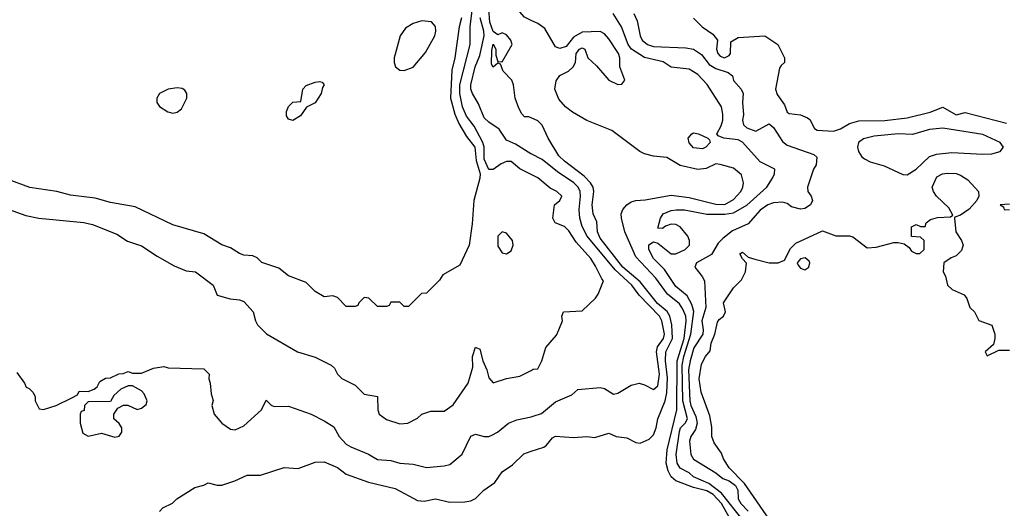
# Model space of a CAD drawing. Header units: inches. Extents: x 1793402 to 1900366, y 320852 to 470679.
# Tile 504 of 604: x 1867702 to 1872126, y 392348 to 394542. Entities that reach past the tile are written whole.
import ezdxf

# ---------------------------------------------------------------- set-up
doc = ezdxf.new("R2010")
doc.units = ezdxf.units.IN
doc.header["$MEASUREMENT"] = 0
doc.layers.add('B8369', color=7, linetype='Continuous')
doc.layers.add('B8379', color=7, linetype='Continuous')

msp = doc.modelspace()

# ---------------------------------------------------------------- linework, layer by layer
at = {"layer": 'B8369', "color": 4}
for points, elevation in [([(1870000, 394538.9), (1869970, 394553), (1869938, 394590), (1869928.2, 394610), (1869918, 394650), (1869925.4, 394714.6), (1869950, 394772), (1869968.9, 394791.1), (1869968.9, 394808.9), (1869980.9, 394850), (1870000, 394888.3)], 216), ([(1870000, 393847), (1869950, 393872), (1869910, 393904.5), (1869890, 393905.1), (1869865.5, 393894.5), (1869830, 393869.2), (1869810, 393869), (1869790, 393915.3), (1869789.8, 393970), (1869783.9, 393990), (1869744.4, 394064.4), (1869710, 394109.4), (1869692.4, 394150), (1869680.3, 394210), (1869680.3, 394250), (1869726.6, 394430), (1869726.9, 394510), (1869745.3, 394670)], 232), ([(1870000, 394101.5), (1869990, 394106), (1869970, 394106), (1869959, 394119), (1869944.8, 394144.8), (1869929, 394190), (1869921.6, 394250), (1869913.6, 394270), (1869874, 394310), (1869862, 394342), (1869850, 394346), (1869830, 394328), (1869822.7, 394342.7), (1869823.7, 394403.7), (1869830, 394432), (1869841, 394410), (1869842, 394382), (1869850, 394354), (1869870, 394352), (1869915.1, 394430), (1869909.3, 394450), (1869890, 394474.5), (1869870, 394482.9), (1869850, 394474.5), (1869830, 394489.2), (1869815.3, 394530), (1869809.8, 394590)], 224), ([(1869687.7, 394550), (1869676.4, 394510), (1869656.9, 394370), (1869644.2, 394315.8), (1869638.7, 394190), (1869657.8, 394117.8), (1869675.3, 394075.3), (1869710, 394018), (1869747.8, 393970), (1869753.2, 393910), (1869770.8, 393849.2), (1869769.8, 393830), (1869743, 393730), (1869734.8, 393625.2), (1869721.2, 393530), (1869680.4, 393439.6), (1869603.1, 393396.9), (1869588.4, 393371.6), (1869530, 393314), (1869507.3, 393312.7), (1869450, 393254), (1869430, 393254), (1869410, 393274), (1869370, 393274), (1869362, 393258), (1869350, 393254), (1869310, 393254), (1869271.6, 393291.6), (1869250, 393294), (1869226, 393270), (1869222, 393258), (1869210, 393254), (1869170, 393254), (1869130, 393294), (1869110, 393302), (1869070, 393298), (1869030, 393322), (1868990, 393362), (1868910, 393392), (1868866.4, 393426.4), (1868791.1, 393451.1), (1868770, 393472), (1868750, 393482), (1868710, 393484.7), (1868690, 393491.3), (1868650, 393518), (1868610, 393531.3), (1868530, 393581), (1868390, 393621), (1868221.4, 393701.4), (1868110, 393720.5), (1868041.1, 393741.1), (1867930, 393753.4), (1867869.3, 393770.7), (1867748.1, 393788.1), (1867650, 393824)], 236), ([(1870000, 393939.1), (1869999.4, 393939.4), (1869930, 393982.9), (1869890, 394001.2), (1869857.2, 394050), (1869810, 394081.2), (1869790, 394101.2), (1869763.8, 394163.8), (1869737.6, 394210), (1869729.7, 394230), (1869729.7, 394250), (1869748.3, 394330), (1869770, 394381), (1869789.8, 394470), (1869788.4, 394490), (1869771.9, 394550)], 228), ([(1867650, 393690.8), (1867730, 393662.8), (1867789.1, 393650.9), (1867990, 393630.7), (1868030, 393622.8), (1868139.1, 393579.1), (1868187.5, 393547.5), (1868250, 393526), (1868319.8, 393479.8), (1868396.8, 393436.8), (1868450, 393414.8), (1868492, 393410), (1868571.3, 393350), (1868590, 393304.7), (1868648.2, 393288.2), (1868690, 393284), (1868710, 393276), (1868751.3, 393230), (1868762, 393190), (1868771.6, 393171.6), (1868811.6, 393131.6), (1868951.1, 393051.1), (1869030, 393026), (1869102, 392990), (1869116.8, 392976.8), (1869131, 392950), (1869150, 392931), (1869210, 392901), (1869250, 392861), (1869310.6, 392850.6), (1869311, 392790), (1869318, 392770), (1869350, 392746), (1869410, 392726.8), (1869446, 392730), (1869490, 392752), (1869509.3, 392770.7), (1869550, 392784.7), (1869610, 392784.7), (1869650, 392812), (1869717, 392910), (1869738, 392982), (1869737.2, 393030), (1869750, 393071.3), (1869770, 393062), (1869782.8, 393010), (1869801, 392970), (1869810, 392934), (1869830, 392912), (1869890, 392931.3), (1869950, 392942), (1870000, 392967)], 232), ([(1867690, 392958), (1867724.7, 392910), (1867731.3, 392891.3), (1867745.4, 392885.4), (1867762, 392870), (1867772, 392850), (1867772, 392830), (1867790, 392794), (1867810, 392792), (1867866, 392810), (1867936.4, 392843.6), (1867962, 392858), (1867970, 392874), (1868010, 392872), (1868036.4, 392883.6), (1868050, 392894), (1868063.1, 392916.9), (1868087.3, 392932.7), (1868110, 392934), (1868148.4, 392951.6), (1868167.3, 392952.7), (1868190, 392962), (1868210, 392954), (1868250, 392954), (1868303.1, 392976.9), (1868350, 392984.7), (1868370, 392978), (1868530, 392974), (1868554, 392950), (1868552, 392930), (1868558, 392910), (1868562, 392862), (1868572, 392832), (1868566, 392810), (1868576, 392770), (1868611, 392730), (1868650, 392704), (1868670, 392700.7), (1868710, 392718.8), (1868789.2, 392790), (1868810, 392834), (1868831.6, 392811.6), (1868845.4, 392805.4), (1868910, 392806), (1869012, 392770), (1869070, 392741), (1869113.4, 392713.4), (1869137.3, 392670), (1869170, 392636.3), (1869190, 392623.8), (1869270, 392590.8), (1869310, 392567.3), (1869370, 392562.8), (1869410, 392551), (1869470, 392546), (1869530, 392531.3), (1869610, 392538.8), (1869634.8, 392545.2), (1869690, 392591.3), (1869730, 392671.3), (1869750, 392681), (1869790, 392670.7), (1869810, 392670.7), (1869824.1, 392675.9), (1869848.7, 392690), (1869898, 392730), (1869935.5, 392744.5), (1870000, 392758.8)], 228), ([(1868330, 392334), (1868346, 392350), (1868388.9, 392371.1), (1868408, 392390), (1868490, 392441), (1868530, 392451.3), (1868550, 392462), (1868590, 392451.3), (1868610, 392451.3), (1868669.1, 392470.9), (1868724, 392496), (1868784, 392496), (1868890, 392531.3), (1868952.9, 392527.1), (1869030, 392554.8), (1869070, 392557.3), (1869130, 392530.8), (1869170, 392500.7), (1869270, 392464.9), (1869390, 392437.1), (1869490, 392382.8), (1869520.2, 392379.8), (1869570, 392390.7), (1869635.3, 392375.3), (1869703.1, 392376.9), (1869730, 392382), (1869750, 392392), (1869788, 392430), (1869836.5, 392463.5), (1869870, 392511.3), (1869916.6, 392543.4), (1869967, 392593), (1870000, 392603.8)], 224)]:
    msp.add_lwpolyline(points, dxfattribs=dict(at, elevation=elevation))
for points, elevation in [([(1869510, 394536.9), (1869470, 394524.7), (1869435.8, 394504.2), (1869412.4, 394470), (1869385.5, 394370), (1869384.9, 394350), (1869390.6, 394330.6), (1869410, 394314.8), (1869430, 394313.4), (1869470, 394328), (1869525.9, 394394.1), (1869567.8, 394470), (1869572.6, 394490), (1869571.1, 394511.1), (1869552.7, 394532.7)], 244), ([(1868930, 394089.4), (1868910, 394095.3), (1868901.2, 394110), (1868900.9, 394130), (1868910, 394152), (1868930, 394171.3), (1868966, 394174), (1868974, 394230), (1868990, 394246), (1869030, 394261), (1869050, 394264.7), (1869062, 394262), (1869071, 394250), (1869062.8, 394237.2), (1869057.3, 394210), (1869030, 394168.7), (1868991.3, 394148.7), (1868964.7, 394110)], 236), ([(1868410, 394236), (1868370, 394229.2), (1868331.3, 394210), (1868318, 394190), (1868318, 394170), (1868330, 394152), (1868367.5, 394127.5), (1868390, 394122.8), (1868410, 394126.8), (1868430, 394141), (1868452.7, 394190), (1868454, 394210), (1868444.7, 394224.7), (1868432.5, 394232.5)], 244), ([(1869870, 393589), (1869850.7, 393569.3), (1869850, 393524.7), (1869870, 393494.8), (1869890, 393490.8), (1869910, 393504.7), (1869919.3, 393530), (1869916, 393550), (1869890, 393584)], 236), ([(1868210, 392898), (1868190, 392898), (1868156.9, 392883.1), (1868125.4, 392854.6), (1868110, 392828), (1868010, 392826), (1867994, 392810), (1867992.7, 392787.3), (1867978, 392782), (1867974, 392770), (1867974, 392730), (1867985.4, 392685.4), (1868010, 392672), (1868070, 392684.7), (1868130, 392666.8), (1868150, 392672), (1868162, 392690), (1868162, 392710), (1868150, 392728), (1868126, 392750), (1868126, 392770), (1868143.1, 392796.9), (1868168.4, 392811.6), (1868188.4, 392811.6), (1868230, 392791.3), (1868250, 392798), (1868270, 392814), (1868275.3, 392830), (1868262, 392862), (1868250, 392875.3)], 228)]:
    msp.add_lwpolyline(points, close=True, dxfattribs=dict(at, elevation=elevation))
at = {"layer": 'B8379', "color": 4}
for points, elevation in [([(1870952.5, 392292.5), (1870856.2, 392416.2), (1870798.9, 392458.9), (1870730, 392489.7), (1870710, 392506.6), (1870670, 392528.3), (1870656, 392550), (1870651.9, 392590), (1870666.6, 392693.4), (1870671.5, 392710), (1870692.3, 392730), (1870703.6, 392750), (1870681.3, 392830), (1870679.6, 392990), (1870686.5, 393030), (1870718, 393130), (1870730.9, 393230.9), (1870722.9, 393262.9), (1870701.5, 393301.5), (1870650, 393344.5), (1870600.1, 393420.1), (1870550, 393469.4), (1870529.4, 393510.6), (1870529.5, 393530.5), (1870550, 393544.7), (1870570, 393538.8), (1870630, 393490.7), (1870650, 393490.5), (1870692.7, 393510), (1870712, 393530), (1870711.5, 393550), (1870704.2, 393570), (1870670, 393612), (1870650, 393622), (1870630, 393623.7), (1870604.5, 393615.5), (1870590, 393604), (1870570, 393606), (1870581.2, 393650), (1870594, 393670), (1870630, 393684.9), (1870652.1, 393687.9), (1870690, 393688.2), (1870790, 393668.9), (1870871, 393669), (1870910, 393674.6), (1870970, 393708.5), (1871059.3, 393790), (1871085.2, 393830), (1871094, 393850), (1871095.3, 393870), (1871030, 393903.7), (1870950, 393991.8), (1870930, 394002), (1870866, 394010), (1870840.2, 394020.2), (1870835.3, 394030), (1870854, 394066), (1870860.9, 394090), (1870862, 394118), (1870855.1, 394150), (1870791, 394251), (1870750, 394295.1), (1870710, 394319.3), (1870630, 394329.2), (1870593, 394353), (1870510, 394371.5), (1870451.8, 394410), (1870436.3, 394430), (1870405.6, 394510), (1870369.6, 394570)], 212), ([(1870462, 394570), (1870476.2, 394536.2), (1870490, 394469), (1870499.5, 394450), (1870522.7, 394430), (1870550, 394422), (1870695.3, 394415.3), (1870730, 394409.6), (1870765.6, 394385.6), (1870800.1, 394340.1), (1870830, 394322.4), (1870885.4, 394305.4), (1870905.2, 394290), (1870910, 394268.7), (1870944, 394230), (1870953.2, 394210), (1870949.3, 394170), (1870954.2, 394114.2), (1870949.6, 394090), (1870955.1, 394070), (1870970, 394057), (1871010, 394042), (1871070, 394073.6), (1871090, 394058), (1871130, 393995.3), (1871150, 393979), (1871270, 393937.2), (1871284, 393924), (1871281.2, 393890), (1871269.2, 393870), (1871242, 393790), (1871244, 393770), (1871259, 393750), (1871264, 393730), (1871255.3, 393710), (1871230, 393694.8), (1871210, 393690.8), (1871170, 393701), (1871150, 393716), (1871130, 393722.8), (1871090, 393719.3), (1871064, 393710), (1871030, 393687.3), (1870974.8, 393625.2), (1870905.8, 393594.2), (1870861, 393559), (1870841, 393539), (1870810, 393487.7), (1870744, 393450), (1870735.3, 393430), (1870769.5, 393389.5), (1870779.3, 393370), (1870785.7, 393250), (1870767.3, 393190), (1870773.3, 393150), (1870771.5, 393130), (1870731.9, 393068.1), (1870714.2, 393010), (1870707.5, 392970), (1870714, 392830), (1870718.4, 392810), (1870740.8, 392760.8), (1870745.6, 392730), (1870738.2, 392701.8), (1870718, 392670), (1870712.3, 392650), (1870717.2, 392590), (1870730, 392569.3), (1870830, 392507), (1870861.5, 392481.5), (1870890, 392470.9), (1870918, 392450), (1870928.5, 392430), (1870931, 392390), (1870942.6, 392370), (1870975.4, 392335.4)], 208), ([(1870904, 392284), (1870855.9, 392370), (1870817.6, 392410), (1870790, 392426.8), (1870730, 392441), (1870650, 392471.5), (1870629.8, 392489.8), (1870615.8, 392515.8), (1870607.3, 392550), (1870611.9, 392610), (1870654.6, 392790), (1870656.9, 393010), (1870687.5, 393110), (1870697.3, 393190), (1870695.7, 393210), (1870682.3, 393242.3), (1870666.2, 393266.2), (1870612.6, 393310), (1870561.1, 393381.1), (1870470, 393477), (1870421.3, 393590), (1870406.6, 393650), (1870405.1, 393670), (1870411.8, 393690), (1870429.6, 393710), (1870450, 393723.7), (1870470, 393730.3), (1870512.5, 393732.5), (1870630, 393753.7), (1870710, 393743.6), (1870830, 393713.1), (1870870, 393711.8), (1870910, 393734.4), (1870942, 393770), (1870952, 393790), (1870954.5, 393810), (1870944.8, 393844.8), (1870910, 393875.1), (1870850, 393892), (1870830, 393894), (1870786.3, 393873.7), (1870750, 393869.7), (1870670, 393887.6), (1870610, 393922.9), (1870550, 393929.6), (1870510, 393939.6), (1870489.3, 393950), (1870363.6, 394043.6), (1870250, 394089.7), (1870186.3, 394126.3), (1870154.5, 394150), (1870124.6, 394184.6), (1870106.3, 394230), (1870113.3, 394266.7), (1870130, 394291), (1870168, 394310), (1870188.7, 394330), (1870199, 394350), (1870202, 394390), (1870218, 394410), (1870230, 394416), (1870242, 394410), (1870254.8, 394370), (1870294.6, 394334.6), (1870350, 394271), (1870390, 394251.3), (1870408.4, 394251.6), (1870422, 394270), (1870399.3, 394330), (1870399.5, 394370), (1870393.6, 394390), (1870350, 394456), (1870330, 394479), (1870310, 394489.2), (1870230, 394486), (1870190, 394463.7), (1870158, 394422), (1870130, 394412), (1870110, 394419.5), (1870061.7, 394501.7), (1870030, 394524.8), (1870000, 394538.9)], 216), ([(1870730, 394549.2), (1870769, 394510), (1870817.2, 394477.2), (1870838, 394450), (1870833.2, 394410), (1870839.5, 394390), (1870850, 394378), (1870868.7, 394370), (1870890, 394381.2), (1870896.3, 394390), (1870898, 394442), (1870930, 394462), (1871050, 394468.7), (1871108, 394430), (1871138, 394370), (1871138, 394350), (1871123.1, 394336.9), (1871116.4, 394323.6), (1871099, 394230), (1871105.6, 394205.6), (1871139, 394159), (1871150, 394126), (1871160.2, 394120.2), (1871210, 394115.1), (1871241.6, 394101.6), (1871253.1, 394093.1), (1871274, 394054), (1871286.2, 394046.2), (1871358.8, 394041.2), (1871390, 394052), (1871430, 394076.2), (1871472.1, 394087.9), (1871590, 394089.7), (1871690, 394101.6), (1871793.7, 394126.3), (1871850, 394149.2), (1871910, 394114), (1871950, 394125.2), (1872136.6, 394076.6)], 204), ([(1870000, 392603.8), (1870057.5, 392622.5), (1870070, 392631.3), (1870096, 392664), (1870110, 392671.3), (1870190, 392666), (1870250, 392670.8), (1870286.4, 392666.4), (1870350, 392686), (1870382, 392670), (1870430, 392664), (1870470, 392644), (1870490, 392641), (1870530, 392658.8), (1870550, 392677.3), (1870562.4, 392710), (1870569.6, 392750), (1870602.2, 392830), (1870610, 392866), (1870613.3, 392933.3), (1870604.2, 393010), (1870605.3, 393050), (1870635, 393110), (1870632.1, 393172.1), (1870624.1, 393210), (1870611.5, 393231.5), (1870568.2, 393268.2), (1870490, 393364.4), (1870411.9, 393430), (1870310, 393560.7), (1870299.2, 393590), (1870294.8, 393634.8), (1870279.7, 393670), (1870274.3, 393710), (1870281.3, 393770), (1870278.7, 393790), (1870267.8, 393810), (1870239.3, 393839.3), (1870150, 393906), (1870125.1, 393930), (1870077, 394010), (1870050, 394068.7), (1870030, 394088), (1870000, 394101.5)], 224), ([(1870000, 392758.8), (1870010, 392761), (1870046.3, 392773.7), (1870110, 392826), (1870183.1, 392856.9), (1870210, 392882), (1870310, 392891), (1870330, 392886), (1870370, 392861), (1870390, 392864.7), (1870450, 392900.7), (1870486, 392910), (1870510, 392902.8), (1870550, 392881), (1870570, 392898), (1870576.4, 392950), (1870564, 393050), (1870567.4, 393072.6), (1870595.1, 393110), (1870599.2, 393130), (1870588.2, 393190), (1870577.4, 393210), (1870485.6, 393305.6), (1870452.3, 393350), (1870378.6, 393418.6), (1870252.4, 393570), (1870230, 393613.2), (1870218.9, 393650), (1870215.4, 393690), (1870222.6, 393750), (1870220.5, 393770), (1870211.3, 393790), (1870191.8, 393810), (1870118.9, 393858.9), (1870050, 393914), (1870000, 393939.1)], 228), ([(1870000, 392967), (1870010, 392972), (1870030, 392974), (1870048.7, 393010), (1870066, 393070), (1870114, 393126), (1870125.2, 393150), (1870142, 393190), (1870138, 393210), (1870146, 393230), (1870230, 393234), (1870290, 393292), (1870302, 393310), (1870326, 393370), (1870318, 393378), (1870290, 393435.3), (1870269, 393470), (1870202.7, 393542.7), (1870170, 393593.2), (1870150, 393614), (1870108, 393630), (1870098, 393650), (1870106, 393710), (1870128.7, 393730), (1870139, 393750), (1870115.3, 393770), (1870085.8, 393785.8), (1870030, 393832), (1870000, 393847)], 232), ([(1871070, 392299), (1870959.6, 392459.6), (1870889.6, 392530), (1870864.5, 392570), (1870855.1, 392595.1), (1870822.3, 392642.3), (1870811.8, 392670), (1870811.6, 392711.6), (1870802.7, 392762.7), (1870763.6, 392870), (1870755.1, 392930), (1870765.6, 392994.4), (1870784.5, 393030), (1870804.8, 393055.2), (1870809.7, 393090), (1870826, 393130), (1870837, 393183), (1870844.8, 393195.2), (1870864, 393210), (1870873.2, 393230), (1870864.5, 393270), (1870910, 393338), (1870945.6, 393374.4), (1870964, 393410), (1870968.7, 393448.7), (1870950, 393468), (1870938, 393490), (1870950, 393498), (1870976, 393476), (1871006, 393466), (1871070, 393450.4), (1871110, 393450.6), (1871138, 393462), (1871166.2, 393513.8), (1871190, 393539.1), (1871310, 393593.4), (1871370, 393570.8), (1871430, 393571), (1871446.4, 393566.4), (1871510, 393518), (1871550, 393521), (1871630, 393541), (1871650, 393541), (1871676, 393536), (1871698.8, 393518.8), (1871710, 393502), (1871730, 393492), (1871747.3, 393492.7), (1871766, 393510), (1871766, 393550), (1871750, 393566), (1871708.7, 393568.7), (1871710, 393612), (1871730, 393622), (1871750, 393614), (1871770, 393614), (1871775.3, 393630), (1871794.8, 393645.2), (1871826, 393654), (1871884, 393656), (1871895.3, 393664.7), (1871877, 393697), (1871820.9, 393750), (1871808, 393770), (1871802, 393790), (1871823.3, 393836.7), (1871848, 393850), (1871870, 393853.4), (1871910, 393850.6), (1871930, 393844), (1871962.5, 393822.5), (1872010.6, 393770.6), (1872011.3, 393750), (1872002.8, 393730), (1871968.5, 393691.5), (1871930, 393663.7), (1871904.7, 393655.3), (1871902, 393650), (1871908.6, 393588.6), (1871934, 393550), (1871940.7, 393530), (1871939.1, 393520.9), (1871934.4, 393505.6), (1871910, 393482), (1871887.1, 393472.9), (1871854, 393450), (1871852, 393410), (1871862, 393390), (1871871.3, 393350), (1871892, 393330), (1871946.4, 393306.4), (1871958, 393290), (1871972, 393250), (1871992, 393230), (1872011.6, 393191.6), (1872070.7, 393170.7), (1872084, 393130), (1872084, 393110), (1872077.3, 393082.7), (1872041, 393050), (1872050, 393032), (1872102, 393058), (1872150, 393058)], 204), ([(1872150, 393714), (1872108, 393710), (1872122, 393702), (1872126, 393690), (1872150, 393688.7)], 204)]:
    msp.add_lwpolyline(points, dxfattribs=dict(at, elevation=elevation))
for points, elevation in [([(1870770, 393962.7), (1870730, 393966), (1870710, 393988.7), (1870706, 394010), (1870722, 394030), (1870730, 394034), (1870752, 394030), (1870794, 394010), (1870802, 394002), (1870804.7, 393990), (1870784.7, 393970)], 212), ([(1871850, 394054.7), (1871790.5, 394049.5), (1871713.8, 394026.2), (1871650, 394029.6), (1871541.7, 394018.3), (1871493.2, 394006.8), (1871471, 393990), (1871466, 393970), (1871470.8, 393950), (1871486, 393926), (1871497.5, 393917.5), (1871523.8, 393903.8), (1871585.8, 393885.8), (1871670, 393846), (1871690, 393844.7), (1871730, 393870.7), (1871790, 393927.3), (1871821.5, 393938.5), (1871890, 393946), (1872030, 393937.3), (1872070, 393938.8), (1872108, 393950), (1872122, 393970), (1872108, 393990), (1872030, 394026.6)], 208), ([(1871231.9, 393471.9), (1871210, 393468.7), (1871196, 393450), (1871199.8, 393439.8), (1871210, 393426), (1871230, 393418.8), (1871248.7, 393430), (1871252.7, 393450), (1871250, 393458)], 204)]:
    msp.add_lwpolyline(points, close=True, dxfattribs=dict(at, elevation=elevation))

doc.saveas('drawing.dxf')
